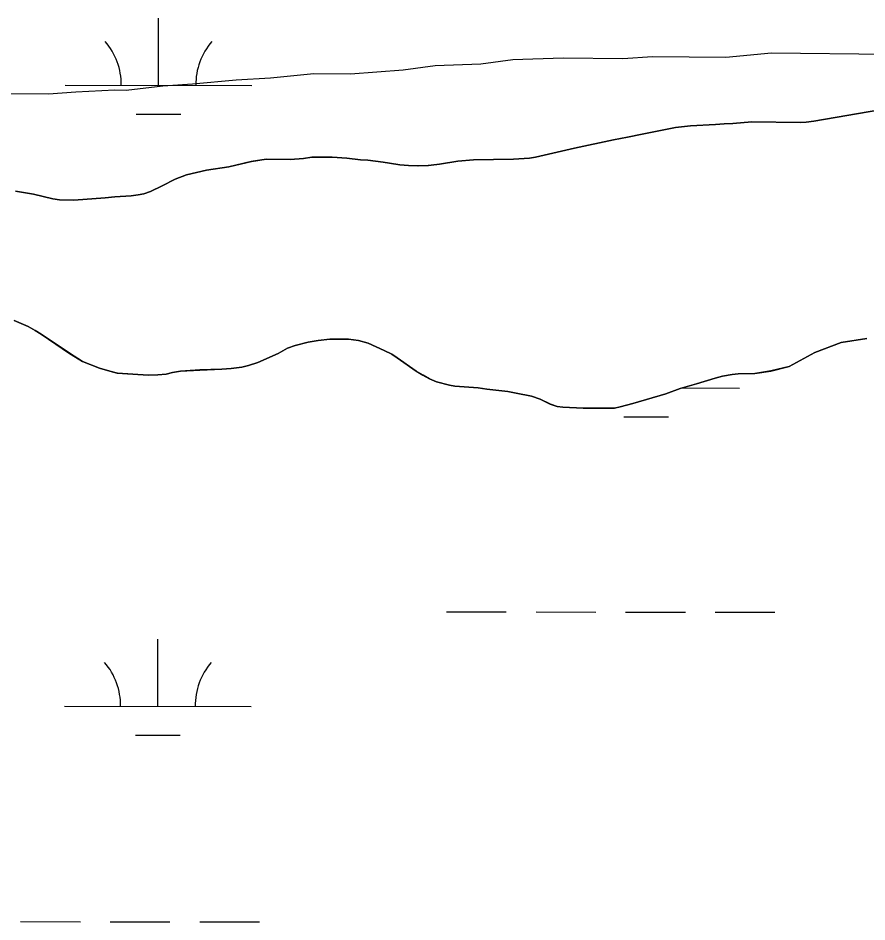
# Model space of a CAD drawing. Extents: x 3148686 to 3186545, y 916144 to 941516.
# Drawn here: x 3166439.7 to 3166894.6, y 934759.5 to 935243.6 of the extents above; entities that cross this region are included whole.
import ezdxf

# ---------------------------------------------------------------- set-up
doc = ezdxf.new("R2010")
doc.units = 0
for name, color, linetype in [('V-SITE-VEGE', 7, 'Continuous'), ('V-TOPO-SHOR', 7, 'Continuous'), ('V-WETL-SWMP', 7, 'Continuous')]:
    doc.layers.add(name, color=color, linetype=linetype)

msp = doc.modelspace()

# ---------------------------------------------------------------- linework, layer by layer
at = {"layer": 'V-SITE-VEGE'}
for p, q in [((3166731.87, 935222.19), (3166704.9, 935221.23)), ((3166763.72, 935221.88), (3166731.87, 935222.19)), ((3166779.66, 935222.95), (3166763.72, 935221.88)), ((3166818.87, 935222.57), (3166779.66, 935222.95)), ((3166843.4, 935224.78), (3166818.87, 935222.57)), ((3166935.29, 935223.88), (3166843.4, 935224.78)), ((3166663.2, 935217.96), (3166646.02, 935215.68)), ((3166687.72, 935218.95), (3166663.2, 935217.96)), ((3166704.9, 935221.23), (3166687.72, 935218.95)), ((3166598.22, 935213.69), (3166574.91, 935211.47)), ((3166617.82, 935213.5), (3166598.22, 935213.69)), ((3166646.02, 935215.68), (3166617.82, 935213.5)), ((3166517.28, 935207.13), (3166497.65, 935204.87)), ((3166533.22, 935208.2), (3166517.28, 935207.13)), ((3166556.53, 935210.43), (3166533.22, 935208.2)), ((3166574.91, 935211.47), (3166556.53, 935210.43)), ((3166455.97, 935202.83), (3166395.94, 935203.41)), ((3166470.69, 935203.91), (3166455.97, 935202.83)), ((3166491.53, 935204.93), (3166470.69, 935203.91)), ((3166497.65, 935204.87), (3166491.53, 935204.93)), ((3166866.07, 935188.34), (3166901.41, 935194.56)), ((3166822.66, 935187.22), (3166832.84, 935188.02)), ((3166832.84, 935188.02), (3166858.85, 935187.64)), ((3166858.85, 935187.64), (3166862.07, 935187.86)), ((3166862.07, 935187.86), (3166866.07, 935188.34)), ((3166774.19, 935181.51), (3166791.99, 935184.94)), ((3166791.99, 935184.94), (3166799.99, 935185.89)), ((3166799.99, 935185.89), (3166813.38, 935186.54)), ((3166813.38, 935186.54), (3166818.02, 935187.01)), ((3166818.02, 935187.01), (3166822.66, 935187.22)), ((3166737.8, 935174.01), (3166758.71, 935178.44)), ((3166758.71, 935178.44), (3166766.32, 935179.79)), ((3166766.32, 935179.79), (3166774.19, 935181.51)), ((3166717.02, 935169.19), (3166737.8, 935174.01)), ((3166564.71, 935166.87), (3166572.58, 935168.08)), ((3166572.58, 935168.08), (3166585.45, 935167.83)), ((3166585.45, 935167.83), (3166592.67, 935168.4)), ((3166592.67, 935168.4), (3166597.18, 935169.13)), ((3166597.18, 935169.13), (3166607.95, 935169.09)), ((3166607.95, 935169.09), (3166615.81, 935168.63)), ((3166615.81, 935168.63), (3166623.26, 935167.66)), ((3166683.79, 935167.71), (3166705.16, 935168.02)), ((3166705.16, 935168.02), (3166713.67, 935168.58)), ((3166713.67, 935168.58), (3166717.02, 935169.19)), ((3166540.71, 935162.08), (3166552.58, 935163.9)), ((3166552.58, 935163.9), (3166564.71, 935166.87)), ((3166623.26, 935167.66), (3166627.12, 935167.49)), ((3166627.12, 935167.49), (3166635.35, 935166.51)), ((3166635.35, 935166.51), (3166638.7, 935165.83)), ((3166638.7, 935165.83), (3166644.36, 935165.01)), ((3166644.36, 935165.01), (3166648.86, 935164.58)), ((3166648.86, 935164.58), (3166654.01, 935164.53)), ((3166654.01, 935164.53), (3166659.55, 935164.73)), ((3166659.55, 935164.73), (3166665.61, 935165.31)), ((3166665.61, 935165.31), (3166675.41, 935166.89)), ((3166675.41, 935166.89), (3166683.79, 935167.71)), ((3166523.93, 935157.36), (3166530, 935159.61)), ((3166530, 935159.61), (3166540.71, 935162.08)), ((3166510.6, 935150.79), (3166516.94, 935153.69)), ((3166516.94, 935153.69), (3166523.93, 935157.36)), ((3166438.36, 935150.85), (3166448, 935149.34)), ((3166448, 935149.34), (3166458.41, 935146.79)), ((3166500.27, 935148.44), (3166504.14, 935148.92)), ((3166504.14, 935148.92), (3166507.11, 935149.53)), ((3166507.11, 935149.53), (3166510.6, 935150.79)), ((3166458.41, 935146.79), (3166462.01, 935146.24)), ((3166462.01, 935146.24), (3166469.6, 935146.16)), ((3166469.6, 935146.16), (3166486.36, 935147.29)), ((3166486.36, 935147.29), (3166491.51, 935147.88)), ((3166491.51, 935147.88), (3166500.27, 935148.44)), ((3166445.12, 935078.41), (3166437.56, 935081.71)), ((3166448.96, 935076.31), (3166445.12, 935078.41)), ((3166452.16, 935074.35), (3166448.96, 935076.31)), ((3166467.26, 935064.03), (3166452.16, 935074.35)), ((3166606.79, 935071.56), (3166600.47, 935070.85)), ((3166616.71, 935071.59), (3166606.79, 935071.56)), ((3166622.11, 935070.89), (3166616.71, 935071.59)), ((3166894.55, 935072.04), (3166880.75, 935069.86)), ((3166584.08, 935066.76), (3166579.03, 935063.97)), ((3166588.21, 935068.26), (3166584.08, 935066.76)), ((3166595.19, 935070), (3166588.21, 935068.26)), ((3166600.47, 935070.85), (3166595.19, 935070)), ((3166627.24, 935069.42), (3166622.11, 935070.89)), ((3166635.83, 935065.61), (3166627.24, 935069.42)), ((3166880.75, 935069.86), (3166866.71, 935064.52)), ((3166474.3, 935059.58), (3166467.26, 935064.03)), ((3166579.03, 935063.97), (3166568.17, 935059.18)), ((3166639.93, 935063.51), (3166635.83, 935065.61)), ((3166642.88, 935061.67), (3166639.93, 935063.51)), ((3166652.98, 935054.49), (3166642.88, 935061.67)), ((3166866.71, 935064.52), (3166852.85, 935056.92)), ((3166483.41, 935056.02), (3166474.3, 935059.58)), ((3166559.64, 935056.69), (3166553.84, 935055.85)), ((3166563.26, 935057.56), (3166559.64, 935056.69)), ((3166568.17, 935059.18), (3166563.26, 935057.56)), ((3166852.85, 935056.92), (3166843.04, 935054.57)), ((3166488.93, 935054.42), (3166483.41, 935056.02)), ((3166492.91, 935053.48), (3166488.93, 935054.42)), ((3166509.51, 935052.41), (3166492.91, 935053.48)), ((3166514.66, 935052.49), (3166509.51, 935052.41)), ((3166519.04, 935052.84), (3166514.66, 935052.49)), ((3166522.53, 935053.84), (3166519.04, 935052.84)), ((3166526.78, 935054.44), (3166522.53, 935053.84)), ((3166537.09, 935055.11), (3166526.78, 935054.44)), ((3166548.94, 935055.51), (3166537.09, 935055.11)), ((3166553.84, 935055.85), (3166548.94, 935055.51)), ((3166660.15, 935050.3), (3166652.98, 935054.49)), ((3166817.22, 935051.81), (3166813.22, 935050.81)), ((3166822.38, 935052.66), (3166817.22, 935051.81)), ((3166825.6, 935053.01), (3166822.38, 935052.66)), ((3166834.49, 935053.31), (3166825.6, 935053.01)), ((3166843.04, 935054.57), (3166834.49, 935053.31)), ((3166664, 935048.85), (3166660.15, 935050.3)), ((3166670.81, 935046.98), (3166664, 935048.85)), ((3166673.76, 935046.44), (3166670.81, 935046.98)), ((3166803.27, 935047.69), (3166794.49, 935045.2)), ((3166813.22, 935050.81), (3166803.27, 935047.69)), ((3166686.24, 935045.54), (3166673.76, 935046.44)), ((3166690.87, 935044.85), (3166686.24, 935045.54)), ((3166702.06, 935043.58), (3166690.87, 935044.85)), ((3166706.69, 935042.77), (3166702.06, 935043.58)), ((3166714.79, 935041.01), (3166706.69, 935042.77)), ((3166786.74, 935042.32), (3166769.18, 935037.08)), ((3166794.49, 935045.2), (3166786.74, 935042.32)), ((3166719.44, 935039.5), (3166714.79, 935041.01)), ((3166724.92, 935036.82), (3166719.44, 935039.5)), ((3166728.51, 935035.6), (3166724.92, 935036.82)), ((3166731.55, 935035.13), (3166728.51, 935035.6)), ((3166742.49, 935034.64), (3166731.55, 935035.13)), ((3166759.24, 935034.73), (3166742.49, 935034.64)), ((3166762.33, 935035.34), (3166759.24, 935034.73)), ((3166769.18, 935037.08), (3166762.33, 935035.34))]:
    msp.add_line(p, q, dxfattribs=at)
at = {"layer": 'V-TOPO-SHOR'}
for points in [[(3166901.41, 935194.56), (3166866.07, 935188.34), (3166862.07, 935187.86), (3166858.85, 935187.64), (3166832.84, 935188.02), (3166822.66, 935187.22), (3166818.02, 935187.01), (3166813.38, 935186.54), (3166799.99, 935185.89), (3166791.99, 935184.94), (3166774.19, 935181.51), (3166766.32, 935179.79), (3166758.71, 935178.44), (3166737.8, 935174.01), (3166717.02, 935169.19), (3166713.67, 935168.58), (3166705.16, 935168.02), (3166683.79, 935167.71), (3166675.41, 935166.89), (3166665.61, 935165.31), (3166659.55, 935164.73), (3166654.01, 935164.53), (3166648.86, 935164.58), (3166644.36, 935165.01), (3166638.7, 935165.83), (3166635.35, 935166.51), (3166627.12, 935167.49), (3166623.26, 935167.66), (3166615.81, 935168.63), (3166607.95, 935169.09)], [(3166607.95, 935169.09), (3166597.18, 935169.13), (3166592.67, 935168.4), (3166585.45, 935167.83), (3166572.58, 935168.08), (3166564.71, 935166.87), (3166552.58, 935163.9), (3166540.71, 935162.08), (3166530, 935159.61), (3166523.93, 935157.35), (3166516.94, 935153.69), (3166510.6, 935150.79), (3166507.11, 935149.53), (3166504.14, 935148.92), (3166500.27, 935148.44), (3166491.51, 935147.88), (3166486.36, 935147.29), (3166469.6, 935146.16), (3166462.01, 935146.24), (3166458.41, 935146.79), (3166448, 935149.34), (3166438.36, 935150.85)], [(3166437.56, 935081.71), (3166445.12, 935078.41), (3166448.96, 935076.31), (3166452.16, 935074.35), (3166467.26, 935064.03), (3166474.3, 935059.58), (3166483.41, 935056.02), (3166488.93, 935054.42), (3166492.91, 935053.48), (3166509.51, 935052.42), (3166514.66, 935052.49), (3166519.04, 935052.84), (3166522.53, 935053.84), (3166526.78, 935054.44), (3166537.09, 935055.11)], [(3166537.09, 935055.11), (3166548.94, 935055.51), (3166553.84, 935055.85), (3166559.64, 935056.69), (3166563.26, 935057.56), (3166568.17, 935059.18), (3166579.03, 935063.97), (3166584.08, 935066.76), (3166588.21, 935068.26), (3166595.19, 935070), (3166600.47, 935070.84), (3166606.79, 935071.56), (3166616.71, 935071.59), (3166622.11, 935070.89), (3166627.24, 935069.42), (3166635.83, 935065.61), (3166639.93, 935063.51), (3166642.88, 935061.67), (3166652.98, 935054.49), (3166656.69, 935052.27), (3166660.15, 935050.3), (3166664, 935048.85), (3166670.81, 935046.98), (3166673.76, 935046.44), (3166686.24, 935045.54), (3166690.87, 935044.85), (3166702.06, 935043.58), (3166706.69, 935042.77), (3166714.79, 935041.01), (3166719.44, 935039.5), (3166724.92, 935036.82), (3166728.51, 935035.6), (3166731.55, 935035.13), (3166742.49, 935034.64), (3166759.24, 935034.73), (3166762.33, 935035.34), (3166769.17, 935037.08), (3166786.74, 935042.32), (3166794.49, 935045.2), (3166803.27, 935047.69), (3166813.22, 935050.81), (3166817.22, 935051.81), (3166822.38, 935052.66), (3166825.6, 935053.01), (3166834.49, 935053.31), (3166843.04, 935054.57), (3166852.85, 935056.92), (3166866.71, 935064.52), (3166880.75, 935069.86), (3166894.55, 935072.04)]]:
    msp.add_lwpolyline(points, dxfattribs=at)
at = {"layer": 'V-WETL-SWMP'}
for p, q in [((3166514.98, 935207.63), (3166515.02, 935243.63)), ((3166464.98, 935207.68), (3166564.98, 935207.57)), ((3166502.96, 935192.21), (3166526.96, 935192.18)), ((3166866.08, 935188.35), (3166901.42, 935194.57)), ((3166866.08, 935188.35), (3166901.42, 935194.57)), ((3166822.67, 935187.23), (3166832.85, 935188.03)), ((3166822.67, 935187.23), (3166832.85, 935188.03)), ((3166832.85, 935188.03), (3166858.86, 935187.65)), ((3166832.85, 935188.03), (3166858.86, 935187.65)), ((3166858.86, 935187.65), (3166862.08, 935187.87)), ((3166858.86, 935187.65), (3166862.08, 935187.87)), ((3166862.08, 935187.87), (3166866.08, 935188.35)), ((3166862.08, 935187.87), (3166866.08, 935188.35)), ((3166774.2, 935181.52), (3166792, 935184.95)), ((3166774.2, 935181.52), (3166792, 935184.95)), ((3166792, 935184.95), (3166799.99, 935185.9)), ((3166792, 935184.95), (3166799.99, 935185.9)), ((3166799.99, 935185.9), (3166813.39, 935186.54)), ((3166799.99, 935185.9), (3166813.39, 935186.54)), ((3166813.39, 935186.54), (3166818.03, 935187.01)), ((3166813.39, 935186.54), (3166818.03, 935187.01)), ((3166818.03, 935187.01), (3166822.67, 935187.23)), ((3166818.03, 935187.01), (3166822.67, 935187.23)), ((3166737.81, 935174.02), (3166758.71, 935178.45)), ((3166737.81, 935174.02), (3166758.71, 935178.45)), ((3166758.71, 935178.45), (3166766.32, 935179.79)), ((3166758.71, 935178.45), (3166766.32, 935179.79)), ((3166766.32, 935179.79), (3166774.2, 935181.52)), ((3166766.32, 935179.79), (3166774.2, 935181.52)), ((3166717.03, 935169.2), (3166737.81, 935174.02)), ((3166717.03, 935169.2), (3166737.81, 935174.02)), ((3166564.72, 935166.88), (3166572.58, 935168.09)), ((3166564.72, 935166.88), (3166572.58, 935168.09)), ((3166572.58, 935168.09), (3166585.46, 935167.83)), ((3166572.58, 935168.09), (3166585.46, 935167.83)), ((3166585.46, 935167.83), (3166592.68, 935168.41)), ((3166585.46, 935167.83), (3166592.68, 935168.41)), ((3166592.68, 935168.41), (3166597.19, 935169.14)), ((3166592.68, 935168.41), (3166597.19, 935169.14)), ((3166597.19, 935169.14), (3166607.96, 935169.1)), ((3166597.19, 935169.14), (3166607.96, 935169.1)), ((3166607.96, 935169.1), (3166615.81, 935168.64)), ((3166607.96, 935169.1), (3166615.81, 935168.64)), ((3166615.81, 935168.64), (3166623.27, 935167.67)), ((3166615.81, 935168.64), (3166623.27, 935167.67)), ((3166683.79, 935167.72), (3166705.17, 935168.03)), ((3166683.79, 935167.72), (3166705.17, 935168.03)), ((3166705.17, 935168.03), (3166713.68, 935168.59)), ((3166705.17, 935168.03), (3166713.68, 935168.59)), ((3166713.68, 935168.59), (3166717.03, 935169.2)), ((3166713.68, 935168.59), (3166717.03, 935169.2)), ((3166540.72, 935162.09), (3166552.58, 935163.91)), ((3166540.72, 935162.09), (3166552.58, 935163.91)), ((3166552.58, 935163.91), (3166564.72, 935166.88)), ((3166552.58, 935163.91), (3166564.72, 935166.88)), ((3166623.27, 935167.67), (3166627.13, 935167.5)), ((3166623.27, 935167.67), (3166627.13, 935167.5)), ((3166627.13, 935167.5), (3166635.36, 935166.52)), ((3166627.13, 935167.5), (3166635.36, 935166.52)), ((3166635.36, 935166.52), (3166638.71, 935165.84)), ((3166635.36, 935166.52), (3166638.71, 935165.84)), ((3166638.71, 935165.84), (3166644.36, 935165.01)), ((3166638.71, 935165.84), (3166644.36, 935165.01)), ((3166644.36, 935165.01), (3166648.87, 935164.58)), ((3166644.36, 935165.01), (3166648.87, 935164.58)), ((3166648.87, 935164.58), (3166654.02, 935164.53)), ((3166648.87, 935164.58), (3166654.02, 935164.53)), ((3166654.02, 935164.53), (3166659.56, 935164.74)), ((3166654.02, 935164.53), (3166659.56, 935164.74)), ((3166659.56, 935164.74), (3166665.61, 935165.32)), ((3166659.56, 935164.74), (3166665.61, 935165.32)), ((3166665.61, 935165.32), (3166675.42, 935166.9)), ((3166665.61, 935165.32), (3166675.42, 935166.9)), ((3166675.42, 935166.9), (3166683.79, 935167.72)), ((3166675.42, 935166.9), (3166683.79, 935167.72)), ((3166523.93, 935157.36), (3166530.01, 935159.62)), ((3166523.93, 935157.36), (3166530.01, 935159.62)), ((3166530.01, 935159.62), (3166540.72, 935162.09)), ((3166530.01, 935159.62), (3166540.72, 935162.09)), ((3166510.61, 935150.79), (3166516.94, 935153.69)), ((3166510.61, 935150.79), (3166516.94, 935153.69)), ((3166516.94, 935153.69), (3166523.93, 935157.36)), ((3166516.94, 935153.69), (3166523.93, 935157.36)), ((3166438.37, 935150.85), (3166448.01, 935149.34)), ((3166438.37, 935150.85), (3166448.01, 935149.34)), ((3166448.01, 935149.34), (3166458.42, 935146.8)), ((3166448.01, 935149.34), (3166458.42, 935146.8)), ((3166500.28, 935148.45), (3166504.15, 935148.93)), ((3166500.28, 935148.45), (3166504.15, 935148.93)), ((3166504.15, 935148.93), (3166507.12, 935149.54)), ((3166504.15, 935148.93), (3166507.12, 935149.54)), ((3166507.12, 935149.54), (3166510.61, 935150.79)), ((3166507.12, 935149.54), (3166510.61, 935150.79)), ((3166458.42, 935146.8), (3166462.02, 935146.25)), ((3166458.42, 935146.8), (3166462.02, 935146.25)), ((3166462.02, 935146.25), (3166469.61, 935146.17)), ((3166462.02, 935146.25), (3166469.61, 935146.17)), ((3166469.61, 935146.17), (3166486.36, 935147.3)), ((3166469.61, 935146.17), (3166486.36, 935147.3)), ((3166486.36, 935147.3), (3166491.52, 935147.89)), ((3166486.36, 935147.3), (3166491.52, 935147.89)), ((3166491.52, 935147.89), (3166500.28, 935148.45)), ((3166491.52, 935147.89), (3166500.28, 935148.45)), ((3166445.13, 935078.42), (3166437.56, 935081.71)), ((3166445.13, 935078.42), (3166437.56, 935081.71)), ((3166448.97, 935076.32), (3166445.13, 935078.42)), ((3166448.97, 935076.32), (3166445.13, 935078.42)), ((3166452.17, 935074.36), (3166448.97, 935076.32)), ((3166452.17, 935074.36), (3166448.97, 935076.32)), ((3166467.27, 935064.04), (3166452.17, 935074.36)), ((3166467.27, 935064.04), (3166452.17, 935074.36)), ((3166606.8, 935071.56), (3166600.48, 935070.85)), ((3166606.8, 935071.56), (3166600.48, 935070.85)), ((3166616.71, 935071.6), (3166606.8, 935071.56)), ((3166616.71, 935071.6), (3166606.8, 935071.56)), ((3166622.11, 935070.9), (3166616.71, 935071.6)), ((3166622.11, 935070.9), (3166616.71, 935071.6)), ((3166894.56, 935072.05), (3166880.76, 935069.87)), ((3166894.56, 935072.05), (3166880.76, 935069.87)), ((3166584.09, 935066.76), (3166579.04, 935063.98)), ((3166584.09, 935066.76), (3166579.04, 935063.98)), ((3166588.22, 935068.27), (3166584.09, 935066.76)), ((3166588.22, 935068.27), (3166584.09, 935066.76)), ((3166595.19, 935070), (3166588.22, 935068.27)), ((3166595.19, 935070), (3166588.22, 935068.27)), ((3166600.48, 935070.85), (3166595.19, 935070)), ((3166600.48, 935070.85), (3166595.19, 935070)), ((3166627.25, 935069.43), (3166622.11, 935070.9)), ((3166627.25, 935069.43), (3166622.11, 935070.9)), ((3166635.84, 935065.61), (3166627.25, 935069.43)), ((3166635.84, 935065.61), (3166627.25, 935069.43)), ((3166880.76, 935069.87), (3166866.72, 935064.52)), ((3166880.76, 935069.87), (3166866.72, 935064.52)), ((3166474.31, 935059.59), (3166467.27, 935064.04)), ((3166474.31, 935059.59), (3166467.27, 935064.04)), ((3166579.04, 935063.98), (3166568.17, 935059.19)), ((3166579.04, 935063.98), (3166568.17, 935059.19)), ((3166639.94, 935063.51), (3166635.84, 935065.61)), ((3166639.94, 935063.51), (3166635.84, 935065.61)), ((3166642.89, 935061.68), (3166639.94, 935063.51)), ((3166642.89, 935061.68), (3166639.94, 935063.51)), ((3166652.99, 935054.5), (3166642.89, 935061.68)), ((3166652.99, 935054.5), (3166642.89, 935061.68)), ((3166866.72, 935064.52), (3166852.86, 935056.93)), ((3166866.72, 935064.52), (3166852.86, 935056.93)), ((3166483.41, 935056.03), (3166474.31, 935059.59)), ((3166483.41, 935056.03), (3166474.31, 935059.59)), ((3166559.65, 935056.7), (3166553.85, 935055.86)), ((3166559.65, 935056.7), (3166553.85, 935055.86)), ((3166563.27, 935057.57), (3166559.65, 935056.7)), ((3166563.27, 935057.57), (3166559.65, 935056.7)), ((3166568.17, 935059.19), (3166563.27, 935057.57)), ((3166568.17, 935059.19), (3166563.27, 935057.57)), ((3166852.86, 935056.93), (3166843.05, 935054.58)), ((3166852.86, 935056.93), (3166843.05, 935054.58)), ((3166488.93, 935054.43), (3166483.41, 935056.03)), ((3166488.93, 935054.43), (3166483.41, 935056.03)), ((3166492.92, 935053.49), (3166488.93, 935054.43)), ((3166492.92, 935053.49), (3166488.93, 935054.43)), ((3166509.52, 935052.42), (3166492.92, 935053.49)), ((3166509.52, 935052.42), (3166492.92, 935053.49)), ((3166514.67, 935052.5), (3166509.52, 935052.42)), ((3166514.67, 935052.5), (3166509.52, 935052.42)), ((3166519.05, 935052.85), (3166514.67, 935052.5)), ((3166519.05, 935052.85), (3166514.67, 935052.5)), ((3166522.54, 935053.84), (3166519.05, 935052.85)), ((3166522.54, 935053.84), (3166519.05, 935052.85)), ((3166526.79, 935054.45), (3166522.54, 935053.84)), ((3166526.79, 935054.45), (3166522.54, 935053.84)), ((3166537.1, 935055.12), (3166526.79, 935054.45)), ((3166537.1, 935055.12), (3166526.79, 935054.45)), ((3166548.95, 935055.52), (3166537.1, 935055.12)), ((3166548.95, 935055.52), (3166537.1, 935055.12)), ((3166553.85, 935055.86), (3166548.95, 935055.52)), ((3166553.85, 935055.86), (3166548.95, 935055.52)), ((3166656.7, 935052.28), (3166652.99, 935054.5)), ((3166656.7, 935052.28), (3166652.99, 935054.5)), ((3166660.16, 935050.31), (3166656.7, 935052.28)), ((3166660.16, 935050.31), (3166656.7, 935052.28)), ((3166817.23, 935051.81), (3166813.23, 935050.82)), ((3166817.23, 935051.81), (3166813.23, 935050.82)), ((3166822.39, 935052.66), (3166817.23, 935051.81)), ((3166822.39, 935052.66), (3166817.23, 935051.81)), ((3166825.61, 935053.02), (3166822.39, 935052.66)), ((3166825.61, 935053.02), (3166822.39, 935052.66)), ((3166834.5, 935053.32), (3166825.61, 935053.02)), ((3166834.5, 935053.32), (3166825.61, 935053.02)), ((3166843.05, 935054.58), (3166834.5, 935053.32)), ((3166843.05, 935054.58), (3166834.5, 935053.32)), ((3166664.01, 935048.86), (3166660.16, 935050.31)), ((3166664.01, 935048.86), (3166660.16, 935050.31)), ((3166670.81, 935046.99), (3166664.01, 935048.86)), ((3166670.81, 935046.99), (3166664.01, 935048.86)), ((3166673.77, 935046.44), (3166670.81, 935046.99)), ((3166673.77, 935046.44), (3166670.81, 935046.99)), ((3166803.28, 935047.7), (3166794.5, 935045.21)), ((3166803.28, 935047.7), (3166794.5, 935045.21)), ((3166813.23, 935050.82), (3166803.28, 935047.7)), ((3166813.23, 935050.82), (3166803.28, 935047.7)), ((3166686.25, 935045.55), (3166673.77, 935046.44)), ((3166686.25, 935045.55), (3166673.77, 935046.44)), ((3166690.88, 935044.86), (3166686.25, 935045.55)), ((3166690.88, 935044.86), (3166686.25, 935045.55)), ((3166702.07, 935043.59), (3166690.88, 935044.86)), ((3166702.07, 935043.59), (3166690.88, 935044.86)), ((3166706.7, 935042.78), (3166702.07, 935043.59)), ((3166706.7, 935042.78), (3166702.07, 935043.59)), ((3166714.8, 935041.02), (3166706.7, 935042.78)), ((3166714.8, 935041.02), (3166706.7, 935042.78)), ((3166786.75, 935042.32), (3166769.18, 935037.09)), ((3166786.75, 935042.32), (3166769.18, 935037.09)), ((3166794.5, 935045.21), (3166786.75, 935042.32)), ((3166794.5, 935045.21), (3166786.75, 935042.32)), ((3166795.41, 935045.47), (3166826.24, 935045.44)), ((3166719.44, 935039.5), (3166714.8, 935041.02)), ((3166719.44, 935039.5), (3166714.8, 935041.02)), ((3166724.93, 935036.83), (3166719.44, 935039.5)), ((3166724.93, 935036.83), (3166719.44, 935039.5)), ((3166728.52, 935035.61), (3166724.93, 935036.83)), ((3166728.52, 935035.61), (3166724.93, 935036.83)), ((3166731.56, 935035.14), (3166728.52, 935035.61)), ((3166731.56, 935035.14), (3166728.52, 935035.61)), ((3166742.5, 935034.64), (3166731.56, 935035.14)), ((3166742.5, 935034.64), (3166731.56, 935035.14)), ((3166759.24, 935034.74), (3166742.5, 935034.64)), ((3166759.24, 935034.74), (3166742.5, 935034.64)), ((3166762.34, 935035.35), (3166759.24, 935034.74)), ((3166762.34, 935035.35), (3166759.24, 935034.74)), ((3166769.18, 935037.09), (3166762.34, 935035.35)), ((3166769.18, 935037.09), (3166762.34, 935035.35)), ((3166764.23, 935030.07), (3166788.23, 935030.04)), ((3166669.27, 934925.53), (3166701.27, 934925.5)), ((3166717.27, 934925.48), (3166749.27, 934925.45)), ((3166765.27, 934925.43), (3166797.27, 934925.4)), ((3166813.27, 934925.38), (3166845.27, 934925.34)), ((3166514.63, 934874.95), (3166514.67, 934910.95)), ((3166464.63, 934875), (3166564.63, 934874.9)), ((3166502.61, 934859.53), (3166526.61, 934859.51)), ((3166441.1, 934759.6), (3166473.1, 934759.56)), ((3166489.1, 934759.55), (3166521.1, 934759.51)), ((3166537.1, 934759.5), (3166569.1, 934759.46))]:
    msp.add_line(p, q, dxfattribs=at)
for centre, start, end in [((3166459.74, 935208.16), 359.1678, 40.7115), ((3166570.22, 935208.04), 139.1678, 180.7115), ((3166831.49, 935045.9), 180.3256, 180.7115), ((3166459.39, 934875.48), 359.1678, 40.7115), ((3166569.87, 934875.37), 139.1678, 180.7115)]:
    msp.add_arc(centre, 35.25, start, end, dxfattribs=at)

doc.saveas('drawing.dxf')
